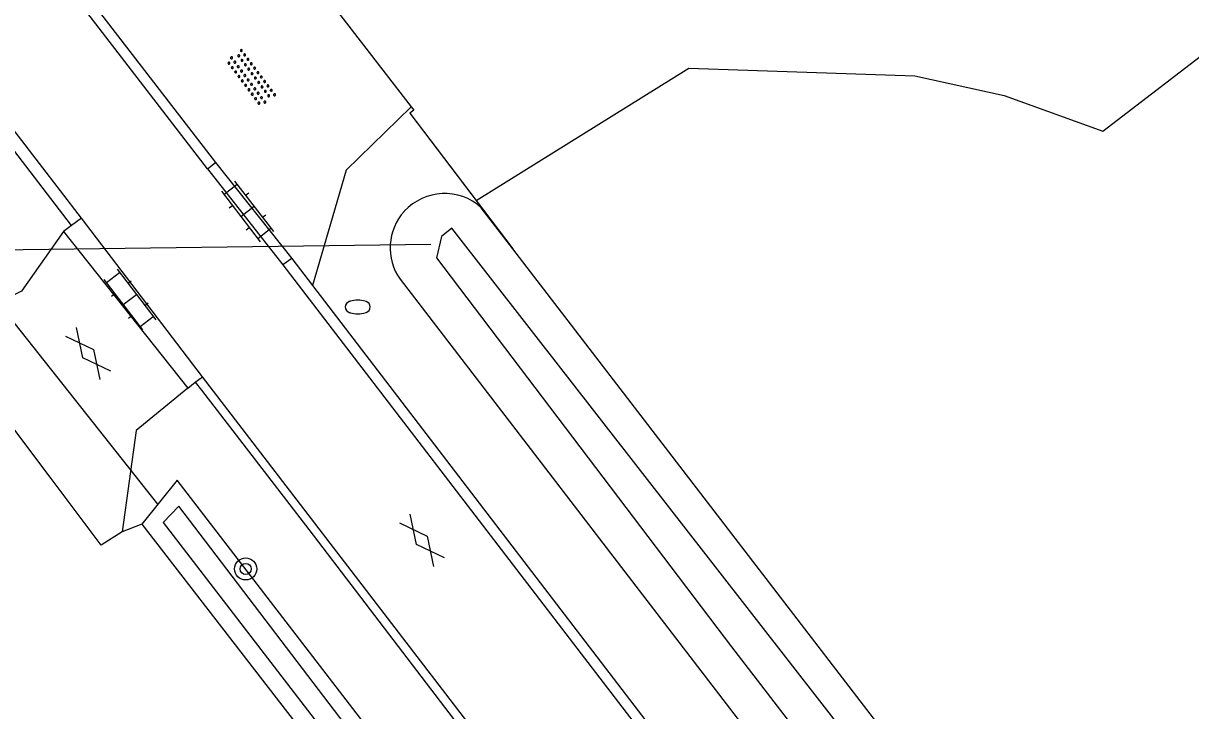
# Model space of a CAD drawing. Extents: x 136000 to 141000, y 400494 to 402006.
# Drawn here: x 136441.61 to 136483.74, y 401557.35 to 401582.16 of the extents above; entities that cross this region are included whole.
import ezdxf

# ---------------------------------------------------------------- set-up
doc = ezdxf.new("R2010")
doc.units = 0
for name, color, linetype in [('gg-afsc-hekwerk', 7, 'Continuous'), ('gg-knt-bronhoudergrens', 7, 'Continuous'), ('gg-knt-onverhard', 7, 'Continuous'), ('gg-knt-verharding', 7, 'Continuous'), ('gg-kntw-bovenkant insteek waterloop', 7, 'Continuous'), ('gg-kntw-waterlijn', 7, 'Continuous'), ('gg-kwrk-duiker nz buis', 7, 'Continuous'), ('gt-grn-groengrens', 7, 'Continuous'), ('gt-grn-vlakafsluiter', 7, 'Continuous'), ('gt-symb-boom', 7, 'Continuous'), ('gt-symb-brandkraan', 7, 'Continuous'), ('gt-symb-gesloten verharding', 7, 'Continuous'), ('gt-symb-klinker verharding', 7, 'Continuous'), ('gt-symb-overige verharding', 7, 'Continuous')]:
    doc.layers.add(name, color=color, linetype=linetype)

# ---------------------------------------------------------------- blocks, each defined once
blk = doc.blocks.new('gt0-KL1')
at = {"layer": 'gt-symb-klinker verharding'}
for p, q in [((-0.5, 0.3), (-0.5, 0.45)), ((0.5, 0.3), (0.5, 0.45)), ((-1.15, 0.3), (1.15, 0.3)), ((-1, -0.3), (-1, 0.3)), ((0, -0.3), (0, 0.3)), ((1, -0.3), (1, 0.3)), ((-1.15, -0.3), (1.15, -0.3)), ((-0.5, -0.45), (-0.5, -0.3)), ((0.5, -0.45), (0.5, -0.3))]:
    blk.add_line(p, q, dxfattribs=at)
blk = doc.blocks.new('gt0-OVH')
at = {"layer": 'gt-symb-overige verharding'}
for points in [[(-0.972, 0.298), (-0.967, 0.308), (-0.965, 0.319), (-0.966, 0.33), (-0.971, 0.34), (-0.978, 0.348), (-0.988, 0.353), (-0.999, 0.355), (-1.01, 0.354), (-1.02, 0.349), (-1.028, 0.342), (-1.033, 0.332), (-1.035, 0.321), (-1.034, 0.31), (-1.029, 0.3), (-1.022, 0.292), (-1.012, 0.287), (-1.001, 0.285), (-0.99, 0.286), (-0.98, 0.291)], [(-0.872, 0.106), (-0.867, 0.116), (-0.865, 0.126), (-0.866, 0.137), (-0.871, 0.147), (-0.878, 0.156), (-0.888, 0.161), (-0.899, 0.163), (-0.91, 0.162), (-0.92, 0.157), (-0.928, 0.15), (-0.933, 0.14), (-0.935, 0.129), (-0.934, 0.118), (-0.929, 0.108), (-0.922, 0.1), (-0.912, 0.095), (-0.901, 0.092), (-0.89, 0.094), (-0.88, 0.098)], [(-0.772, 0.298), (-0.767, 0.308), (-0.765, 0.319), (-0.766, 0.33), (-0.771, 0.34), (-0.778, 0.348), (-0.788, 0.353), (-0.799, 0.355), (-0.81, 0.354), (-0.82, 0.349), (-0.828, 0.342), (-0.833, 0.332), (-0.835, 0.321), (-0.834, 0.31), (-0.829, 0.3), (-0.822, 0.292), (-0.812, 0.287), (-0.801, 0.285), (-0.79, 0.286), (-0.78, 0.291)], [(-0.672, 0.106), (-0.667, 0.116), (-0.665, 0.126), (-0.666, 0.137), (-0.671, 0.147), (-0.678, 0.156), (-0.688, 0.161), (-0.699, 0.163), (-0.71, 0.162), (-0.72, 0.157), (-0.728, 0.15), (-0.733, 0.14), (-0.735, 0.129), (-0.734, 0.118), (-0.729, 0.108), (-0.722, 0.1), (-0.712, 0.095), (-0.701, 0.092), (-0.69, 0.094), (-0.68, 0.098)], [(-0.572, 0.298), (-0.567, 0.308), (-0.565, 0.319), (-0.566, 0.33), (-0.571, 0.34), (-0.578, 0.348), (-0.588, 0.353), (-0.599, 0.355), (-0.61, 0.354), (-0.62, 0.349), (-0.628, 0.342), (-0.633, 0.332), (-0.635, 0.321), (-0.634, 0.31), (-0.629, 0.3), (-0.622, 0.292), (-0.612, 0.287), (-0.601, 0.285), (-0.59, 0.286), (-0.58, 0.291)], [(-0.472, 0.106), (-0.467, 0.116), (-0.465, 0.126), (-0.466, 0.137), (-0.471, 0.147), (-0.478, 0.156), (-0.488, 0.161), (-0.499, 0.163), (-0.51, 0.162), (-0.52, 0.157), (-0.528, 0.15), (-0.533, 0.14), (-0.535, 0.129), (-0.534, 0.118), (-0.529, 0.108), (-0.522, 0.1), (-0.512, 0.095), (-0.501, 0.092), (-0.49, 0.094), (-0.48, 0.098)], [(-0.372, 0.298), (-0.367, 0.308), (-0.365, 0.319), (-0.366, 0.33), (-0.371, 0.34), (-0.378, 0.348), (-0.388, 0.353), (-0.399, 0.355), (-0.41, 0.354), (-0.42, 0.349), (-0.428, 0.342), (-0.433, 0.332), (-0.435, 0.321), (-0.434, 0.31), (-0.429, 0.3), (-0.422, 0.292), (-0.412, 0.287), (-0.401, 0.285), (-0.39, 0.286), (-0.38, 0.291)], [(-0.272, 0.106), (-0.267, 0.116), (-0.265, 0.126), (-0.266, 0.137), (-0.271, 0.147), (-0.278, 0.156), (-0.288, 0.161), (-0.299, 0.163), (-0.31, 0.162), (-0.32, 0.157), (-0.328, 0.15), (-0.333, 0.14), (-0.335, 0.129), (-0.334, 0.118), (-0.329, 0.108), (-0.322, 0.1), (-0.312, 0.095), (-0.301, 0.092), (-0.29, 0.094), (-0.28, 0.098)], [(-0.172, 0.298), (-0.167, 0.308), (-0.165, 0.319), (-0.166, 0.33), (-0.171, 0.34), (-0.178, 0.348), (-0.188, 0.353), (-0.199, 0.355), (-0.21, 0.354), (-0.22, 0.349), (-0.228, 0.342), (-0.233, 0.332), (-0.235, 0.321), (-0.234, 0.31), (-0.229, 0.3), (-0.222, 0.292), (-0.212, 0.287), (-0.201, 0.285), (-0.19, 0.286), (-0.18, 0.291)], [(-0.072, 0.106), (-0.067, 0.116), (-0.065, 0.126), (-0.066, 0.137), (-0.071, 0.147), (-0.078, 0.156), (-0.088, 0.161), (-0.099, 0.163), (-0.11, 0.162), (-0.12, 0.157), (-0.128, 0.15), (-0.133, 0.14), (-0.135, 0.129), (-0.134, 0.118), (-0.129, 0.108), (-0.122, 0.1), (-0.112, 0.095), (-0.101, 0.092), (-0.09, 0.094), (-0.08, 0.098)], [(0.028, 0.298), (0.033, 0.308), (0.035, 0.319), (0.034, 0.33), (0.029, 0.34), (0.022, 0.348), (0.012, 0.353), (0.001, 0.355), (-0.01, 0.354), (-0.02, 0.349), (-0.028, 0.342), (-0.033, 0.332), (-0.035, 0.321), (-0.034, 0.31), (-0.029, 0.3), (-0.022, 0.292), (-0.012, 0.287), (-0.001, 0.285), (0.01, 0.286), (0.02, 0.291)], [(0.128, 0.106), (0.133, 0.116), (0.135, 0.126), (0.134, 0.137), (0.129, 0.147), (0.122, 0.156), (0.112, 0.161), (0.101, 0.163), (0.09, 0.162), (0.08, 0.157), (0.072, 0.15), (0.067, 0.14), (0.065, 0.129), (0.066, 0.118), (0.071, 0.108), (0.078, 0.1), (0.088, 0.095), (0.099, 0.092), (0.11, 0.094), (0.12, 0.098)], [(0.228, 0.298), (0.233, 0.308), (0.235, 0.319), (0.234, 0.33), (0.229, 0.34), (0.222, 0.348), (0.212, 0.353), (0.201, 0.355), (0.19, 0.354), (0.18, 0.349), (0.172, 0.342), (0.167, 0.332), (0.165, 0.321), (0.166, 0.31), (0.171, 0.3), (0.178, 0.292), (0.188, 0.287), (0.199, 0.285), (0.21, 0.286), (0.22, 0.291)], [(0.328, 0.106), (0.333, 0.116), (0.335, 0.126), (0.334, 0.137), (0.329, 0.147), (0.322, 0.156), (0.312, 0.161), (0.301, 0.163), (0.29, 0.162), (0.28, 0.157), (0.272, 0.15), (0.267, 0.14), (0.265, 0.129), (0.266, 0.118), (0.271, 0.108), (0.278, 0.1), (0.288, 0.095), (0.299, 0.092), (0.31, 0.094), (0.32, 0.098)], [(0.428, 0.298), (0.433, 0.308), (0.435, 0.319), (0.434, 0.33), (0.429, 0.34), (0.422, 0.348), (0.412, 0.353), (0.401, 0.355), (0.39, 0.354), (0.38, 0.349), (0.372, 0.342), (0.367, 0.332), (0.365, 0.321), (0.366, 0.31), (0.371, 0.3), (0.378, 0.292), (0.388, 0.287), (0.399, 0.285), (0.41, 0.286), (0.42, 0.291)], [(0.528, 0.106), (0.533, 0.116), (0.535, 0.126), (0.534, 0.137), (0.529, 0.147), (0.522, 0.156), (0.512, 0.161), (0.501, 0.163), (0.49, 0.162), (0.48, 0.157), (0.472, 0.15), (0.467, 0.14), (0.465, 0.129), (0.466, 0.118), (0.471, 0.108), (0.478, 0.1), (0.488, 0.095), (0.499, 0.092), (0.51, 0.094), (0.52, 0.098)], [(0.628, 0.298), (0.633, 0.308), (0.635, 0.319), (0.634, 0.33), (0.629, 0.34), (0.622, 0.348), (0.612, 0.353), (0.601, 0.355), (0.59, 0.354), (0.58, 0.349), (0.572, 0.342), (0.567, 0.332), (0.565, 0.321), (0.566, 0.31), (0.571, 0.3), (0.578, 0.292), (0.588, 0.287), (0.599, 0.285), (0.61, 0.286), (0.62, 0.291)], [(0.728, 0.106), (0.733, 0.116), (0.735, 0.126), (0.734, 0.137), (0.729, 0.147), (0.722, 0.156), (0.712, 0.161), (0.701, 0.163), (0.69, 0.162), (0.68, 0.157), (0.672, 0.15), (0.667, 0.14), (0.665, 0.129), (0.666, 0.118), (0.671, 0.108), (0.678, 0.1), (0.688, 0.095), (0.699, 0.092), (0.71, 0.094), (0.72, 0.098)], [(0.828, 0.298), (0.833, 0.308), (0.835, 0.319), (0.834, 0.33), (0.829, 0.34), (0.822, 0.348), (0.812, 0.353), (0.801, 0.355), (0.79, 0.354), (0.78, 0.349), (0.772, 0.342), (0.767, 0.332), (0.765, 0.321), (0.766, 0.31), (0.771, 0.3), (0.778, 0.292), (0.788, 0.287), (0.799, 0.285), (0.81, 0.286), (0.82, 0.291)], [(0.928, 0.106), (0.933, 0.116), (0.935, 0.126), (0.934, 0.137), (0.929, 0.147), (0.922, 0.156), (0.912, 0.161), (0.901, 0.163), (0.89, 0.162), (0.88, 0.157), (0.872, 0.15), (0.867, 0.14), (0.865, 0.129), (0.866, 0.118), (0.871, 0.108), (0.878, 0.1), (0.888, 0.095), (0.899, 0.092), (0.91, 0.094), (0.92, 0.098)], [(1.028, 0.298), (1.033, 0.308), (1.035, 0.319), (1.034, 0.33), (1.029, 0.34), (1.022, 0.348), (1.012, 0.353), (1.001, 0.355), (0.99, 0.354), (0.98, 0.349), (0.972, 0.342), (0.967, 0.332), (0.965, 0.321), (0.966, 0.31), (0.971, 0.3), (0.978, 0.292), (0.988, 0.287), (0.999, 0.285), (1.01, 0.286), (1.02, 0.291)], [(-0.972, -0.142), (-0.967, -0.132), (-0.965, -0.121), (-0.966, -0.11), (-0.971, -0.1), (-0.978, -0.092), (-0.988, -0.087), (-0.999, -0.085), (-1.01, -0.086), (-1.02, -0.091), (-1.028, -0.098), (-1.033, -0.108), (-1.035, -0.119), (-1.034, -0.13), (-1.029, -0.14), (-1.022, -0.148), (-1.012, -0.153), (-1.001, -0.155), (-0.99, -0.154), (-0.98, -0.149)], [(-0.872, -0.334), (-0.867, -0.324), (-0.865, -0.314), (-0.866, -0.303), (-0.871, -0.293), (-0.878, -0.284), (-0.888, -0.279), (-0.899, -0.277), (-0.91, -0.278), (-0.92, -0.283), (-0.928, -0.29), (-0.933, -0.3), (-0.935, -0.311), (-0.934, -0.322), (-0.929, -0.332), (-0.922, -0.34), (-0.912, -0.345), (-0.901, -0.348), (-0.89, -0.346), (-0.88, -0.342)], [(-0.772, -0.142), (-0.767, -0.132), (-0.765, -0.121), (-0.766, -0.11), (-0.771, -0.1), (-0.778, -0.092), (-0.788, -0.087), (-0.799, -0.085), (-0.81, -0.086), (-0.82, -0.091), (-0.828, -0.098), (-0.833, -0.108), (-0.835, -0.119), (-0.834, -0.13), (-0.829, -0.14), (-0.822, -0.148), (-0.812, -0.153), (-0.801, -0.155), (-0.79, -0.154), (-0.78, -0.149)], [(-0.672, -0.334), (-0.667, -0.324), (-0.665, -0.314), (-0.666, -0.303), (-0.671, -0.293), (-0.678, -0.284), (-0.688, -0.279), (-0.699, -0.277), (-0.71, -0.278), (-0.72, -0.283), (-0.728, -0.29), (-0.733, -0.3), (-0.735, -0.311), (-0.734, -0.322), (-0.729, -0.332), (-0.722, -0.34), (-0.712, -0.345), (-0.701, -0.348), (-0.69, -0.346), (-0.68, -0.342)], [(-0.572, -0.142), (-0.567, -0.132), (-0.565, -0.121), (-0.566, -0.11), (-0.571, -0.1), (-0.578, -0.092), (-0.588, -0.087), (-0.599, -0.085), (-0.61, -0.086), (-0.62, -0.091), (-0.628, -0.098), (-0.633, -0.108), (-0.635, -0.119), (-0.634, -0.13), (-0.629, -0.14), (-0.622, -0.148), (-0.612, -0.153), (-0.601, -0.155), (-0.59, -0.154), (-0.58, -0.149)], [(-0.472, -0.334), (-0.467, -0.324), (-0.465, -0.314), (-0.466, -0.303), (-0.471, -0.293), (-0.478, -0.284), (-0.488, -0.279), (-0.499, -0.277), (-0.51, -0.278), (-0.52, -0.283), (-0.528, -0.29), (-0.533, -0.3), (-0.535, -0.311), (-0.534, -0.322), (-0.529, -0.332), (-0.522, -0.34), (-0.512, -0.345), (-0.501, -0.348), (-0.49, -0.346), (-0.48, -0.342)], [(-0.372, -0.142), (-0.367, -0.132), (-0.365, -0.121), (-0.366, -0.11), (-0.371, -0.1), (-0.378, -0.092), (-0.388, -0.087), (-0.399, -0.085), (-0.41, -0.086), (-0.42, -0.091), (-0.428, -0.098), (-0.433, -0.108), (-0.435, -0.119), (-0.434, -0.13), (-0.429, -0.14), (-0.422, -0.148), (-0.412, -0.153), (-0.401, -0.155), (-0.39, -0.154), (-0.38, -0.149)], [(-0.272, -0.334), (-0.267, -0.324), (-0.265, -0.314), (-0.266, -0.303), (-0.271, -0.293), (-0.278, -0.284), (-0.288, -0.279), (-0.299, -0.277), (-0.31, -0.278), (-0.32, -0.283), (-0.328, -0.29), (-0.333, -0.3), (-0.335, -0.311), (-0.334, -0.322), (-0.329, -0.332), (-0.322, -0.34), (-0.312, -0.345), (-0.301, -0.348), (-0.29, -0.346), (-0.28, -0.342)], [(-0.172, -0.142), (-0.167, -0.132), (-0.165, -0.121), (-0.166, -0.11), (-0.171, -0.1), (-0.178, -0.092), (-0.188, -0.087), (-0.199, -0.085), (-0.21, -0.086), (-0.22, -0.091), (-0.228, -0.098), (-0.233, -0.108), (-0.235, -0.119), (-0.234, -0.13), (-0.229, -0.14), (-0.222, -0.148), (-0.212, -0.153), (-0.201, -0.155), (-0.19, -0.154), (-0.18, -0.149)], [(-0.072, -0.334), (-0.067, -0.324), (-0.065, -0.314), (-0.066, -0.303), (-0.071, -0.293), (-0.078, -0.284), (-0.088, -0.279), (-0.099, -0.277), (-0.11, -0.278), (-0.12, -0.283), (-0.128, -0.29), (-0.133, -0.3), (-0.135, -0.311), (-0.134, -0.322), (-0.129, -0.332), (-0.122, -0.34), (-0.112, -0.345), (-0.101, -0.348), (-0.09, -0.346), (-0.08, -0.342)], [(0.028, -0.142), (0.033, -0.132), (0.035, -0.121), (0.034, -0.11), (0.029, -0.1), (0.022, -0.092), (0.012, -0.087), (0.001, -0.085), (-0.01, -0.086), (-0.02, -0.091), (-0.028, -0.098), (-0.033, -0.108), (-0.035, -0.119), (-0.034, -0.13), (-0.029, -0.14), (-0.022, -0.148), (-0.012, -0.153), (-0.001, -0.155), (0.01, -0.154), (0.02, -0.149)], [(0.128, -0.334), (0.133, -0.324), (0.135, -0.314), (0.134, -0.303), (0.129, -0.293), (0.122, -0.284), (0.112, -0.279), (0.101, -0.277), (0.09, -0.278), (0.08, -0.283), (0.072, -0.29), (0.067, -0.3), (0.065, -0.311), (0.066, -0.322), (0.071, -0.332), (0.078, -0.34), (0.088, -0.345), (0.099, -0.348), (0.11, -0.346), (0.12, -0.342)], [(0.228, -0.142), (0.233, -0.132), (0.235, -0.121), (0.234, -0.11), (0.229, -0.1), (0.222, -0.092), (0.212, -0.087), (0.201, -0.085), (0.19, -0.086), (0.18, -0.091), (0.172, -0.098), (0.167, -0.108), (0.165, -0.119), (0.166, -0.13), (0.171, -0.14), (0.178, -0.148), (0.188, -0.153), (0.199, -0.155), (0.21, -0.154), (0.22, -0.149)], [(0.328, -0.334), (0.333, -0.324), (0.335, -0.314), (0.334, -0.303), (0.329, -0.293), (0.322, -0.284), (0.312, -0.279), (0.301, -0.277), (0.29, -0.278), (0.28, -0.283), (0.272, -0.29), (0.267, -0.3), (0.265, -0.311), (0.266, -0.322), (0.271, -0.332), (0.278, -0.34), (0.288, -0.345), (0.299, -0.348), (0.31, -0.346), (0.32, -0.342)], [(0.428, -0.142), (0.433, -0.132), (0.435, -0.121), (0.434, -0.11), (0.429, -0.1), (0.422, -0.092), (0.412, -0.087), (0.401, -0.085), (0.39, -0.086), (0.38, -0.091), (0.372, -0.098), (0.367, -0.108), (0.365, -0.119), (0.366, -0.13), (0.371, -0.14), (0.378, -0.148), (0.388, -0.153), (0.399, -0.155), (0.41, -0.154), (0.42, -0.149)], [(0.528, -0.334), (0.533, -0.324), (0.535, -0.314), (0.534, -0.303), (0.529, -0.293), (0.522, -0.284), (0.512, -0.279), (0.501, -0.277), (0.49, -0.278), (0.48, -0.283), (0.472, -0.29), (0.467, -0.3), (0.465, -0.311), (0.466, -0.322), (0.471, -0.332), (0.478, -0.34), (0.488, -0.345), (0.499, -0.348), (0.51, -0.346), (0.52, -0.342)], [(0.628, -0.142), (0.633, -0.132), (0.635, -0.121), (0.634, -0.11), (0.629, -0.1), (0.622, -0.092), (0.612, -0.087), (0.601, -0.085), (0.59, -0.086), (0.58, -0.091), (0.572, -0.098), (0.567, -0.108), (0.565, -0.119), (0.566, -0.13), (0.571, -0.14), (0.578, -0.148), (0.588, -0.153), (0.599, -0.155), (0.61, -0.154), (0.62, -0.149)], [(0.728, -0.334), (0.733, -0.324), (0.735, -0.314), (0.734, -0.303), (0.729, -0.293), (0.722, -0.284), (0.712, -0.279), (0.701, -0.277), (0.69, -0.278), (0.68, -0.283), (0.672, -0.29), (0.667, -0.3), (0.665, -0.311), (0.666, -0.322), (0.671, -0.332), (0.678, -0.34), (0.688, -0.345), (0.699, -0.348), (0.71, -0.346), (0.72, -0.342)], [(0.828, -0.142), (0.833, -0.132), (0.835, -0.121), (0.834, -0.11), (0.829, -0.1), (0.822, -0.092), (0.812, -0.087), (0.801, -0.085), (0.79, -0.086), (0.78, -0.091), (0.772, -0.098), (0.767, -0.108), (0.765, -0.119), (0.766, -0.13), (0.771, -0.14), (0.778, -0.148), (0.788, -0.153), (0.799, -0.155), (0.81, -0.154), (0.82, -0.149)], [(0.928, -0.334), (0.933, -0.324), (0.935, -0.314), (0.934, -0.303), (0.929, -0.293), (0.922, -0.284), (0.912, -0.279), (0.901, -0.277), (0.89, -0.278), (0.88, -0.283), (0.872, -0.29), (0.867, -0.3), (0.865, -0.311), (0.866, -0.322), (0.871, -0.332), (0.878, -0.34), (0.888, -0.345), (0.899, -0.348), (0.91, -0.346), (0.92, -0.342)], [(1.028, -0.142), (1.033, -0.132), (1.035, -0.121), (1.034, -0.11), (1.029, -0.1), (1.022, -0.092), (1.012, -0.087), (1.001, -0.085), (0.99, -0.086), (0.98, -0.091), (0.972, -0.098), (0.967, -0.108), (0.965, -0.119), (0.966, -0.13), (0.971, -0.14), (0.978, -0.148), (0.988, -0.153), (0.999, -0.155), (1.01, -0.154), (1.02, -0.149)]]:
    blk.add_lwpolyline(points, close=True, dxfattribs=at)
blk = doc.blocks.new('gt0-BR')
at = {"layer": 'gt-symb-brandkraan'}
for centre, radius, start, end in [((-0.244, 0), 0.206, 107.5669, 252.4331), ((0.599, -2.664), 3, 106.892, 107.5669), ((0, -0.691), 0.938, 73.108, 106.892), ((-0.599, -2.664), 3, 72.4331, 73.108), ((0.244, 0), 0.206, 287.567, 72.4331), ((0.599, 2.664), 3, 252.4331, 253.108), ((0, 0.691), 0.938, 253.108, 286.8921), ((-0.599, 2.664), 3, 286.8921, 287.567)]:
    blk.add_arc(centre, radius, start, end, dxfattribs=at)
blk = doc.blocks.new('gt0-GESVH1')
at = {"layer": 'gt-symb-gesloten verharding'}
for p, q in [((-0.992, -0.261), (0.008, 0.239)), ((0.008, -0.261), (-0.992, 0.239)), ((0.008, 0.239), (1.008, -0.261)), ((1.008, 0.239), (0.008, -0.261))]:
    blk.add_line(p, q, dxfattribs=at)
blk = doc.blocks.new('gt0-BOOM')
at = {"layer": 'gt-symb-boom'}
for radius in [0.4, 0.2]:
    blk.add_circle((0, 0), radius, dxfattribs=at)

msp = doc.modelspace()

# ---------------------------------------------------------------- linework, layer by layer
at = {"layer": 'gg-afsc-hekwerk'}
for p, q in [((136455.706, 401579.034), (136455.559, 401578.919)), ((136455.706, 401579.034), (136455.559, 401578.919)), ((136455.559, 401578.919), (136459.284, 401574.024)), ((136455.559, 401578.919), (136457.956, 401575.769)), ((136455.614, 401579.153), (136455.706, 401579.034)), ((136457.956, 401575.769), (136459.284, 401574.024)), ((136442.617, 401565.732), (136441.241, 401567.572)), ((136444.419, 401563.321), (136442.617, 401565.732))]:
    msp.add_line(p, q, dxfattribs=at)
msp.add_lwpolyline([(136447.658, 401585.627), (136449.953, 401586.125), (136450.128, 401586.261), (136455.614, 401579.153)], dxfattribs=at)
at = {"layer": 'gg-knt-bronhoudergrens'}
for points in [[(136473.79, 401580.263), (136477.003, 401579.559), (136480.571, 401578.274), (136507.843, 401599.22), (136528.752, 401615.278), (136557.75, 401637.118)], [(136457.956, 401575.769), (136465.634, 401580.545), (136473.79, 401580.263)]]:
    msp.add_lwpolyline(points, dxfattribs=at)
at = {"layer": 'gg-knt-onverhard'}
msp.add_lwpolyline([(136455.614, 401579.153), (136453.263, 401576.858), (136452.051, 401572.699)], dxfattribs=at)
at = {"layer": 'gg-knt-verharding'}
for p, q in [((136443.709, 401575.132), (136398.446, 401633.954)), ((136443.353, 401574.866), (136412.946, 401614.458)), ((136441.989, 401585.66), (136448.551, 401577.141)), ((136448.265, 401576.907), (136448.551, 401577.141)), ((136448.551, 401577.141), (136451.308, 401573.67)), ((136448.265, 401576.907), (136450.983, 401573.442)), ((136443.709, 401575.132), (136443.353, 401574.866)), ((136448.074, 401569.409), (136443.709, 401575.132)), ((136443.353, 401574.866), (136443.065, 401574.651)), ((136443.065, 401574.651), (136447.545, 401568.99)), ((136451.308, 401573.67), (136450.983, 401573.442)), ((136450.983, 401573.442), (136477.441, 401538.932)), ((136451.308, 401573.67), (136452.051, 401572.699)), ((136447.545, 401568.99), (136447.821, 401569.208)), ((136447.821, 401569.208), (136448.074, 401569.409)), ((136447.821, 401569.208), (136448.042, 401568.921)), ((136473.695, 401536.055), (136448.074, 401569.409)), ((136445.181, 401563.809), (136444.419, 401563.321))]:
    msp.add_line(p, q, dxfattribs=at)
for points in [[(136448.265, 401576.907), (136418.419, 401615.664), (136418.711, 401615.879)], [(136443.065, 401574.651), (136441.553, 401572.494), (136438.965, 401571.211), (136438.92, 401571.161)], [(136452.051, 401572.699), (136477.722, 401539.162), (136477.572, 401539.033)], [(136447.545, 401568.99), (136445.692, 401567.468), (136445.181, 401563.809)], [(136448.042, 401568.921), (136451.915, 401563.895), (136473.367, 401535.797), (136473.474, 401535.885)]]:
    msp.add_lwpolyline(points, dxfattribs=at)
at = {"layer": 'gg-kntw-bovenkant insteek waterloop'}
for p, q in [((136459.282, 401574.023), (136458.141, 401575.508)), ((136516.172, 401500), (136459.282, 401574.023)), ((136455.207, 401572.924), (136511.25, 401500))]:
    msp.add_line(p, q, dxfattribs=at)
for points in [[(136497.67, 401500), (136447.164, 401565.667), (136445.893, 401564.088)], [(136445.893, 401564.088), (136479.61, 401520.482), (136495.245, 401500)]]:
    msp.add_lwpolyline(points, dxfattribs=at)
for centre, radius, start, end in [((136456.817, 401574.049), 1.97, 47.7734, 137.5852), ((136456.816, 401574.054), 1.966, 137.6557, 215.0695)]:
    msp.add_arc(centre, radius, start, end, dxfattribs=at)
at = {"layer": 'gg-kntw-waterlijn'}
for points in [[(136456.518, 401573.694), (136467.166, 401559.651), (136530.962, 401476.739), (136571.62, 401423.899), (136572.739, 401424.76), (136567.369, 401431.739), (136515.05, 401499.39), (136478.725, 401546.946), (136457.077, 401574.764), (136456.704, 401574.473), (136456.518, 401573.694)], [(136446.659, 401564.145), (136457.434, 401550.128), (136494.989, 401501.268), (136510.614, 401480.558), (136511.308, 401481.082), (136506.178, 401487.882), (136484.082, 401516.53), (136473.431, 401530.349), (136460.809, 401546.907), (136447.223, 401564.729), (136446.659, 401564.145)]]:
    msp.add_lwpolyline(points, dxfattribs=at)
at = {"layer": 'gg-kwrk-duiker nz buis'}
for p, q in [((136439.166, 401573.966), (136456.32, 401574.191)), ((136446.47, 401564.805), (136440.058, 401572.907))]:
    msp.add_line(p, q, dxfattribs=at)
at = {"layer": 'gt-grn-groengrens'}
msp.add_line((136445.893, 401564.088), (136445.181, 401563.809), dxfattribs=at)
at = {"layer": 'gt-grn-vlakafsluiter'}
msp.add_line((136459.282, 401574.023), (136459.284, 401574.024), dxfattribs=at)

# ---------------------------------------------------------------- block references
at = {"layer": 'gt-symb-boom'}
msp.add_blockref('gt0-BOOM', (136449.638, 401562.47), dxfattribs=at)
at = {"layer": 'gt-symb-brandkraan'}
msp.add_blockref('gt0-BR', (136453.683, 401571.924), dxfattribs=at)
at = {"layer": 'gt-symb-gesloten verharding'}
for p, rotation in [((136443.952, 401570.227), 128.38245733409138), ((136455.992, 401563.487), 127.97050166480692)]:
    msp.add_blockref('gt0-GESVH1', p, dxfattribs=dict(at, rotation=rotation))
at = {"layer": 'gt-symb-klinker verharding'}
for p, rotation in [((136449.702, 401575.376), -52.476828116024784), ((136445.458, 401572.193), -52.47682811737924)]:
    msp.add_blockref('gt0-KL1', p, dxfattribs=dict(at, rotation=rotation))
at = {"layer": 'gt-symb-overige verharding', "rotation": -53.130102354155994}
msp.add_blockref('gt0-OVH', (136449.825, 401580.192), dxfattribs=at)

doc.saveas('drawing.dxf')
